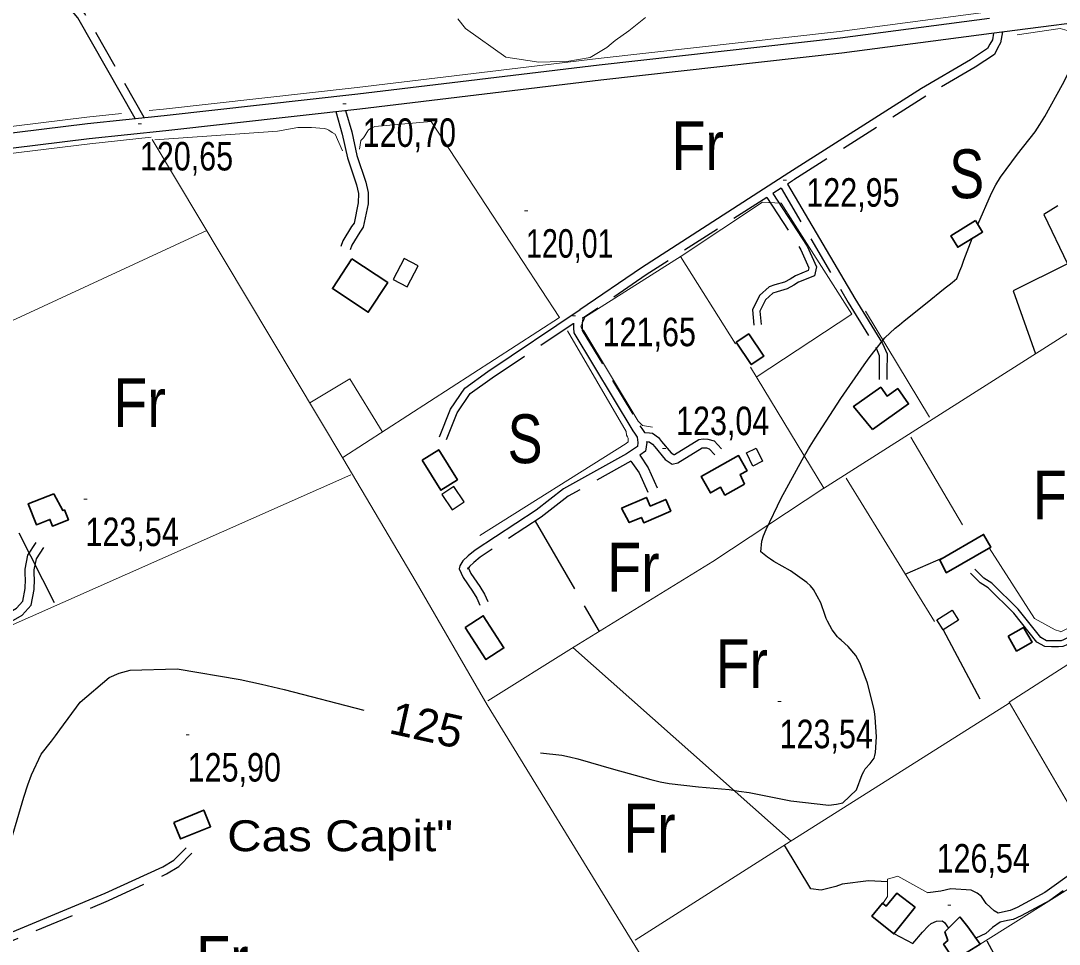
# Model space of a CAD drawing. Extents: x 487425 to 492029, y 4383576 to 4386788.
# Drawn here: x 489030 to 489348.7, y 4385181.6 to 4385465.2 of the extents above; entities that cross this region are included whole.
import ezdxf
from ezdxf.enums import TextEntityAlignment as Align

# ---------------------------------------------------------------- set-up
doc = ezdxf.new("R2010")
doc.units = 0
doc.header["$LTSCALE"] = 4
doc.linetypes.add('LONG_DASHED', pattern=[7.5, 6, -1.5])
doc.linetypes.add('MEDIUM_DASHED', pattern=[4.5, 3, -1.5])
for name, color, linetype, lineweight in [('21', 7, 'Continuous', 25), ('25', 7, 'LONG_DASHED', 25), ('36', 7, 'Continuous', 25), ('38', 7, 'Continuous', 25), ('47', 7, 'Continuous', 35), ('51', 7, 'Continuous', 13), ('7', 7, 'Continuous', 13), ('8', 7, 'Continuous', 25), ('9', 7, 'Continuous', 13)]:
    doc.layers.add(name, color=color, linetype=linetype, lineweight=lineweight)
doc.layers.add('31', color=7, linetype='Continuous')
doc.layers.add('5', color=7, linetype='Continuous')

msp = doc.modelspace()

# ---------------------------------------------------------------- linework, layer by layer
at = {"layer": '21'}
for points in [[(489147.63, 4385392.16), (489144.29, 4385385.75), (489148.58, 4385383.52), (489151.92, 4385389.93)], [(489255.68, 4385333.99), (489257.69, 4385329.92), (489254.71, 4385328.45), (489252.7, 4385332.52)], [(489159.26, 4385319.71), (489162.42, 4385315), (489166.06, 4385317.45), (489162.9, 4385322.16)], [(489317.79, 4385281.14), (489313.15, 4385278.2), (489311.19, 4385281.29), (489315.83, 4385284.23)]]:
    msp.add_lwpolyline(points, close=True, dxfattribs=at)
at = {"layer": '25'}
for p, q in [((489002.3, 4385361.49), (489040.73, 4385285.6)), ((489187.86, 4385311.52), (489207.52, 4385277.7)), ((489301.47, 4385295.28), (489313.22, 4385300.42)), ((489313.15, 4385278.2), (489327.18, 4385251.73))]:
    msp.add_line(p, q, dxfattribs=at)
for points in [[(489373.53, 4385424.55), (489344.04, 4385405.68), (489351.22, 4385390.59), (489334.55, 4385382.31), (489341.47, 4385362.94)], [(489296.03, 4385200.76), (489290.17, 4385201.11), (489282.13, 4385200.07), (489280.18, 4385199.35), (489275.66, 4385198.2), (489272.44, 4385198.68), (489264.39, 4385212.02)], [(489326.64, 4385168.51), (489333.11, 4385170.39), (489326.65, 4385182.61)]]:
    msp.add_lwpolyline(points, dxfattribs=at)
at = {"layer": '36'}
for points in [[(488972.33, 4385424.07), (489050.48, 4385433.61), (489074.01, 4385436.12), (489133.49, 4385442.79), (489207.48, 4385451.7), (489281.47, 4385459.94), (489327.29, 4385465.95)], [(488972.93, 4385419.45), (489051.02, 4385428.99), (489074.51, 4385431.5), (489134.03, 4385438.17), (489208.02, 4385447.08), (489282.02, 4385455.32), (489327.89, 4385461.33), (489369.34, 4385466.71)]]:
    msp.add_lwpolyline(points, dxfattribs=at)
at = {"layer": '38', "linetype": 'MEDIUM_DASHED'}
msp.add_line((489263.39, 4385413.79), (489260.85, 4385412.16), dxfattribs=at)
at = {"layer": '38'}
for points in [[(489065.07, 4385435.14), (489047.55, 4385466.08), (489045.9, 4385468.02), (489045.84, 4385470.57), (489045.88, 4385473.82), (489045.89, 4385474.7), (489046.52, 4385477.78), (489052.06, 4385480.86), (489071.07, 4385488.63), (489099.93, 4385499.7), (489108.96, 4385503.42)], [(489328.57, 4385461.42), (489328.22, 4385459.38), (489327.4, 4385458.01), (489326.74, 4385456.65), (489321.53, 4385453.17), (489306.43, 4385444.34), (489265.77, 4385418.46), (489220.5, 4385389.34), (489201.54, 4385376.38)], [(489129.7, 4385437.68), (489131.58, 4385431.12), (489133.14, 4385423.85), (489135.9, 4385415.65), (489136.64, 4385412.5), (489136.6, 4385408.94), (489135.12, 4385401.78), (489134.03, 4385400.32), (489131.58, 4385396.33), (489131.07, 4385394.85)], [(489265.37, 4385415.06), (489286, 4385379.95), (489294.53, 4385366.04), (489295.88, 4385362.9), (489295.81, 4385357.39), (489295.79, 4385355)], [(489260.85, 4385412.16), (489271.41, 4385395.94), (489274.2, 4385389.62), (489273.64, 4385386.88), (489268.75, 4385384.89), (489267.25, 4385383.98), (489265.26, 4385382.85), (489262.12, 4385381.96), (489260.84, 4385381.54), (489258.53, 4385379.47), (489256.83, 4385376.04), (489257.2, 4385371.92)], [(489158.53, 4385337.48), (489161.89, 4385345.91), (489166.25, 4385352.37), (489173.3, 4385357.46), (489201.73, 4385376.5)], [(489199.69, 4385372.32), (489199.67, 4385370.93), (489199.73, 4385369.34), (489217.82, 4385339.26), (489218.41, 4385338.51), (489219.18, 4385337.29), (489219.44, 4385335.66), (489219.3, 4385334.51), (489215.88, 4385332.24), (489196.54, 4385321.42), (489188.21, 4385314.91), (489169.45, 4385302.66), (489167.31, 4385300.87), (489165.69, 4385299.35), (489164.71, 4385297.86), (489164.52, 4385296.95), (489165.83, 4385294.19), (489168.64, 4385290.09), (489169.95, 4385287.92), (489170.89, 4385285.76)], [(489221.4, 4385338.73), (489222.98, 4385338.65), (489223.86, 4385338.52), (489225.77, 4385337.25), (489226.7, 4385336.03), (489229.58, 4385332.51), (489230.42, 4385331.99), (489230.61, 4385332.03), (489238.14, 4385336.62), (489239.43, 4385336.82), (489240.91, 4385336.72), (489242.82, 4385336.19), (489245.07, 4385333.72)], [(489219.97, 4385331.78), (489222.57, 4385327.9), (489225.34, 4385321.81)], [(489434.35, 4385324.51), (489397.14, 4385300.74), (489393.14, 4385297.56), (489381.98, 4385292.66), (489361.29, 4385280.97), (489354.5, 4385277.29), (489352.76, 4385276.49), (489350.05, 4385275.09), (489349.37, 4385274.81), (489348.48, 4385274.75), (489346.38, 4385274.77), (489344.81, 4385274.79), (489343.03, 4385275.77), (489336.08, 4385284.48), (489328.07, 4385292.52), (489325.54, 4385294.05), (489322.79, 4385296.79)], [(488959.08, 4385277.54), (488959.98, 4385277.63), (488961.77, 4385277.99), (488964.12, 4385277.97), (488965.38, 4385277.77), (488967.86, 4385277), (488970.41, 4385275.6), (488973.82, 4385272.11), (488977.64, 4385268.2), (488979.78, 4385266.31), (488980.24, 4385265.98), (488981.12, 4385265.75), (488982.95, 4385265.46), (488987.02, 4385265.96), (489001.41, 4385273.07), (489022.47, 4385281.28), (489028.68, 4385284.87), (489030.61, 4385287.01), (489031.32, 4385290.85), (489031.42, 4385293.69), (489031.36, 4385295.14), (489031.31, 4385296.81), (489032.19, 4385301.06), (489034.7, 4385304.94)], [(489406.92, 4385238.33), (489394.05, 4385230.05), (489380.99, 4385222.25), (489362.98, 4385210.96), (489344.31, 4385197.54), (489335.79, 4385192.95), (489333.67, 4385191.98), (489332.25, 4385191.72), (489329.99, 4385191.22)], [(489016.84, 4385181.06), (489055.91, 4385197.29), (489073.55, 4385205.37), (489076.97, 4385207.46), (489080.73, 4385211.27)], [(489329.99, 4385191.22), (489328.78, 4385191.89), (489326.33, 4385194.17), (489324.85, 4385196.29), (489323.52, 4385197.35), (489321.72, 4385198.2), (489315.43, 4385198.65), (489312.34, 4385197.93), (489308.44, 4385197.37)], [(489298, 4385184.9), (489303.83, 4385181.82), (489306.72, 4385185.32), (489308.47, 4385187.17), (489309.46, 4385187.99), (489311.04, 4385188.72), (489312.77, 4385188.85), (489313.51, 4385188.31), (489314.77, 4385186.57)], [(489330.61, 4385188.41), (489328.2, 4385186.72), (489326.15, 4385184.94), (489323.13, 4385183.54)]]:
    msp.add_lwpolyline(points, dxfattribs=at)
at = {"layer": '38', "linetype": 'MEDIUM_DASHED'}
for points in [[(489067.91, 4385435.52), (489049.59, 4385467.5), (489048.36, 4385468.96), (489048.32, 4385470.59), (489048.36, 4385473.79), (489048.37, 4385474.43), (489048.72, 4385476.16), (489053.14, 4385478.61), (489071.99, 4385486.32), (489100.85, 4385497.39), (489109.9, 4385501.13)], [(489331.32, 4385461.77), (489330.74, 4385458.45), (489329.73, 4385456.75), (489328.81, 4385454.85), (489322.94, 4385450.92), (489307.8, 4385442.08), (489267.2, 4385416.24), (489265.37, 4385415.06)], [(489126.66, 4385437.34), (489128.66, 4385430.39), (489130.24, 4385423.05), (489133.01, 4385414.82), (489133.64, 4385412.16), (489133.6, 4385409.26), (489132.31, 4385403.03), (489131.54, 4385402), (489128.85, 4385397.62), (489128.24, 4385395.83)], [(489263.37, 4385413.78), (489283.96, 4385378.73), (489292.41, 4385364.95), (489293.49, 4385362.43), (489293.44, 4385357.42), (489293.42, 4385355.02)], [(489258.99, 4385410.96), (489221.96, 4385387.14), (489202.51, 4385373.84), (489202.59, 4385374.14), (489202.46, 4385373.55), (489202.33, 4385372.43), (489202.31, 4385370.96), (489202.35, 4385370.12), (489220, 4385340.77), (489220.58, 4385340.03), (489221.4, 4385338.73)], [(489258.99, 4385410.96), (489269.46, 4385394.88), (489271.88, 4385389.37), (489271.7, 4385388.48), (489267.75, 4385386.87), (489266.13, 4385385.89), (489264.4, 4385384.91), (489261.47, 4385384.07), (489259.71, 4385383.51), (489256.74, 4385380.83), (489254.57, 4385376.47), (489254.99, 4385371.73)], [(489160.7, 4385336.62), (489163.96, 4385344.81), (489167.95, 4385350.73), (489174.63, 4385355.55), (489199.69, 4385372.32)], [(489222.07, 4385335.97), (489222.12, 4385335.71), (489221.77, 4385332.98), (489219.97, 4385331.78)], [(489222.07, 4385335.97), (489222.71, 4385335.94), (489222.85, 4385335.92), (489223.88, 4385335.23), (489224.56, 4385334.35), (489227.76, 4385330.43), (489229.96, 4385329.07), (489231.66, 4385329.49), (489239.09, 4385334.01), (489239.55, 4385334.09), (489240.45, 4385334.03), (489241.33, 4385333.78), (489243.06, 4385331.89)], [(489217.29, 4385330), (489198.01, 4385319.21), (489189.75, 4385312.75), (489171.03, 4385300.53), (489169.06, 4385298.88), (489167.73, 4385297.64), (489167.2, 4385296.83), (489167.29, 4385297.27), (489168.13, 4385295.51), (489170.86, 4385291.52), (489172.3, 4385289.15), (489173.32, 4385286.82)], [(489217.29, 4385330), (489219.75, 4385326.33), (489222.41, 4385320.47)], [(488960.62, 4385274.92), (488962.04, 4385275.21), (488963.9, 4385275.19), (488964.75, 4385275.06), (488966.77, 4385274.43), (488968.71, 4385273.36), (488971.83, 4385270.16), (488975.73, 4385266.19), (488978.05, 4385264.13), (488979.05, 4385263.41), (488980.55, 4385263.02), (488982.9, 4385262.65), (488987.82, 4385263.26), (489002.54, 4385270.52), (489023.68, 4385278.77), (489030.45, 4385282.69), (489033.2, 4385285.73), (489034.09, 4385290.54), (489034.2, 4385293.69), (489034.14, 4385295.24), (489034.1, 4385296.57), (489034.8, 4385299.99), (489037.03, 4385303.42)], [(489383.59, 4385291.43), (489382.78, 4385291.07), (489362.15, 4385279.41), (489355.3, 4385275.7), (489353.54, 4385274.89), (489350.81, 4385273.48), (489349.79, 4385273.05), (489348.53, 4385272.96), (489346.36, 4385272.99), (489344.34, 4385273.01), (489341.86, 4385274.38), (489334.75, 4385283.29), (489326.96, 4385291.11), (489324.43, 4385292.64), (489321.53, 4385295.53)], [(489464.45, 4385273.85), (489461.15, 4385269.98), (489456.06, 4385265.55), (489443.54, 4385258.18), (489426.88, 4385247.96), (489414.28, 4385239.65), (489395.57, 4385227.6), (489382.49, 4385219.8), (489364.58, 4385208.57), (489345.84, 4385195.09), (489337.07, 4385190.37), (489334.54, 4385189.22), (489332.83, 4385188.9), (489330.61, 4385188.41)], [(489018.13, 4385178.93), (489056.89, 4385195.04), (489074.71, 4385203.2), (489078.51, 4385205.52), (489082.48, 4385209.55)]]:
    msp.add_lwpolyline(points, dxfattribs=at)
at = {"layer": '47'}
for points in [[(489323.01, 4385403.82), (489315.42, 4385399.14), (489317.59, 4385395.63), (489325.18, 4385400.31)], [(489131.65, 4385392.04), (489142.63, 4385384.82), (489136.64, 4385375.71), (489125.66, 4385382.93)], [(489249.59, 4385366.47), (489254.18, 4385359.6), (489258.02, 4385362.17), (489253.43, 4385369.04)], [(489291.45, 4385339.73), (489302.49, 4385347.56), (489299.15, 4385352.24), (489295.89, 4385349.93), (489293.94, 4385352.68), (489285.62, 4385346.78)], [(489153.15, 4385330.28), (489158.93, 4385321.04), (489164.04, 4385324.23), (489158.26, 4385333.47)], [(489252.1, 4385322.85), (489246.13, 4385319.54), (489244.79, 4385321.94), (489241.67, 4385320.21), (489238.84, 4385325.3), (489250.33, 4385331.7), (489252.93, 4385327.02), (489250.79, 4385325.83)], [(489040.13, 4385319.94), (489032.29, 4385316.88), (489034.8, 4385310.43), (489038.92, 4385312.05), (489039.72, 4385310.01), (489044.6, 4385311.93), (489043.39, 4385314.98), (489042.92, 4385314.8)], [(489214.35, 4385315.48), (489222.04, 4385318.84), (489223.2, 4385316.17), (489227.95, 4385318.23), (489229.5, 4385314.65), (489221.2, 4385311.06), (489220.48, 4385312.71), (489216.74, 4385311.08)], [(489312.08, 4385299.66), (489325.52, 4385307.46), (489327.75, 4385303.59), (489314.04, 4385295.7)], [(489166.37, 4385278.89), (489172.74, 4385269.01), (489178.3, 4385272.6), (489171.93, 4385282.48)], [(489333.04, 4385276.24), (489337.76, 4385278.93), (489340.37, 4385274.36), (489335.65, 4385271.67)], [(489076.94, 4385219.06), (489086.15, 4385222.84), (489088.25, 4385217.73), (489079.04, 4385213.95)], [(489304.56, 4385192.99), (489297.94, 4385184.82), (489291.23, 4385190.24), (489294.47, 4385194.25), (489295.6, 4385193.32), (489298.9, 4385197.33)], [(489318.26, 4385190.06), (489320.7, 4385186.96), (489324.46, 4385181.66), (489316.45, 4385176.73), (489313.21, 4385181.64), (489314.5, 4385182.75), (489313.63, 4385185.46)]]:
    msp.add_lwpolyline(points, close=True, dxfattribs=at)
at = {"layer": '51'}
for p, q in [((488932.05, 4385328.97), (489087.06, 4385400.74)), ((489276.39, 4385321.6), (489390.57, 4385394.12)), ((489249.36, 4385365.95), (489232.51, 4385392.84)), ((489308.9, 4385343.44), (489289.31, 4385375.99)), ((489195.34, 4385374.1), (489128.89, 4385331.08)), ((489319.03, 4385310.39), (489303.2, 4385337.35)), ((489131.35, 4385325.8), (488974.43, 4385256.17)), ((489310.43, 4385280.7), (489283.33, 4385324.75)), ((489199.48, 4385272.74), (489266.41, 4385213.3))]:
    msp.add_line(p, q, dxfattribs=at)
for points in [[(489345.87, 4385470.33), (489327.04, 4385467.88), (489281.24, 4385461.88), (489207.26, 4385453.64), (489133.26, 4385444.73), (489073.8, 4385438.06), (489069.42, 4385437.59)], [(489351.21, 4385462.17), (489349.04, 4385462.79), (489335.82, 4385460.84)], [(489060.91, 4385436.69), (489050.26, 4385435.55), (488972.08, 4385426), (488941.95, 4385421.77), (488920.17, 4385419.25), (488907.52, 4385417.97), (488891.89, 4385416.48), (488882.94, 4385414.18), (488881.83, 4385414.06)], [(489071.15, 4385428.67), (489108.76, 4385431.24), (489115.08, 4385432.37), (489119.28, 4385432.39), (489123.1, 4385432.13), (489123.93, 4385431.89), (489124.52, 4385431.58), (489125.56, 4385430.9), (489126.46, 4385430.36), (489128.73, 4385425.24)], [(489133.98, 4385425.78), (489134.39, 4385428.47), (489135.15, 4385429.21), (489135.61, 4385429.88), (489136.22, 4385430.85), (489136.75, 4385431.67), (489137.51, 4385432.26), (489138.64, 4385432.7), (489155.99, 4385434.3), (489195.34, 4385374.1)], [(488886.18, 4385406.56), (488893.31, 4385408.4), (488908.31, 4385409.85), (488921.05, 4385411.14), (488942.99, 4385413.67), (488973.13, 4385417.9), (489051.2, 4385427.44), (489070, 4385429.46)], [(489070.32, 4385428.68), (489128.85, 4385330.93), (489151.38, 4385292.79), (489173.15, 4385255.18), (489216.83, 4385183.94), (489248.06, 4385133.09), (489278.19, 4385084.29), (489307.53, 4385031.89), (489352.72, 4384955.3), (489418.46, 4384844.95), (489468.83, 4384761.92), (489515.01, 4384686.08), (489572.92, 4384586.84), (489624.62, 4384501.7), (489685.23, 4384402.81), (489777.59, 4384250.81)], [(489223.94, 4385340.35), (489220.87, 4385340.91), (489219.53, 4385342.2), (489202.82, 4385369.93), (489202.15, 4385370.76), (489201.94, 4385371.44), (489202.32, 4385372.26), (489202.86, 4385373.23), (489203.17, 4385374.2), (489232.64, 4385392.92), (489257.66, 4385409.44), (489263.36, 4385409.22), (489285.1, 4385375.14), (489255.7, 4385355.75)], [(489170.89, 4385307.12), (489215.85, 4385335.34), (489216.46, 4385335.94), (489216.47, 4385336.99), (489216.25, 4385337.44), (489215.96, 4385337.97), (489215.82, 4385339.09), (489197.76, 4385370)], [(489327.2, 4385303.39), (489341.13, 4385281.7), (489347.47, 4385278.18), (489348.81, 4385277.71), (489349.19, 4385277.56), (489393.78, 4385300.46), (489352.34, 4385369.95)], [(489254.01, 4385358.84), (489276.47, 4385321.67), (489242.38, 4385299.18), (489199.84, 4385272.96), (489173.32, 4385256.38)], [(489140.95, 4385339.12), (489131.01, 4385355.21), (489118.7, 4385347.89)], [(489388.45, 4385273.36), (489404.89, 4385248.34), (489405.32, 4385246.46), (489405.37, 4385244.36), (489405.35, 4385242.41), (489404.94, 4385239.19), (489359.83, 4385210.52), (489333.34, 4385255.98), (489354.27, 4385269.4)], [(489324.46, 4385181.66), (489386.04, 4385220.27), (489431.53, 4385248.64), (489465.37, 4385269.91)], [(489333.33, 4385255.61), (489265.02, 4385212.42), (489218.62, 4385182.87)], [(489308.44, 4385197.37), (489299.19, 4385202.51), (489296.03, 4385201.64), (489295.97, 4385196.32), (489294.63, 4385194.13)]]:
    msp.add_lwpolyline(points, dxfattribs=at)
at = {"layer": '7'}
for p, q in [((489128.84, 4385439.71), (489129.84, 4385439.71)), ((489066.05, 4385433.59), (489067.05, 4385433.59)), ((489263.99, 4385416.26), (489264.99, 4385416.26)), ((489184.58, 4385406.81), (489185.58, 4385406.81)), ((489199.29, 4385374.54), (489200.29, 4385374.54)), ((489226.97, 4385333.86), (489227.97, 4385333.86)), ((489049.36, 4385318.25), (489050.36, 4385318.25)), ((489262.39, 4385256.19), (489263.39, 4385256.19)), ((489080.72, 4385245.95), (489081.72, 4385245.95)), ((489314.5, 4385193.62), (489315.5, 4385193.62))]:
    msp.add_line(p, q, dxfattribs=at)
at = {"layer": '8'}
for points in [[(489323.72, 4385402.67), (489327.91, 4385412.23), (489329.28, 4385414.8), (489330.67, 4385417.19), (489335.89, 4385424.27), (489341.29, 4385431.12), (489342.79, 4385433.36), (489344.3, 4385435.75), (489349.78, 4385445.62), (489354.59, 4385455.37), (489355.68, 4385457.68), (489356.65, 4385459.83), (489359.29, 4385466.2)], [(489229.03, 4385231), (489238.04, 4385229.96), (489247.4, 4385229.11), (489250.39, 4385228.68), (489253.54, 4385228.18), (489266.39, 4385225.69), (489277.97, 4385224.37), (489280.34, 4385224.61), (489282.34, 4385225.1), (489286.54, 4385229.05), (489288.28, 4385233.71), (489288.74, 4385234.66), (489289.19, 4385235.45), (489290.71, 4385237.08), (489291.88, 4385238.74), (489292.11, 4385239.55), (489292.3, 4385240.52), (489292.64, 4385245.29), (489292.25, 4385251.32), (489291.98, 4385253.09), (489291.65, 4385254.89), (489289.85, 4385261.75), (489287.58, 4385267.83), (489286.94, 4385269.14), (489286.3, 4385270.29), (489283.96, 4385273.1), (489281.77, 4385274.96), (489281.22, 4385275.5), (489280.7, 4385276.06), (489279.05, 4385278.2), (489277.6, 4385280.82), (489277.22, 4385281.69), (489276.84, 4385282.62), (489275.52, 4385286.48), (489273.31, 4385290.57), (489272.37, 4385291.64), (489271.29, 4385292.69), (489266.21, 4385296.24), (489261.16, 4385299.2), (489260.1, 4385299.87), (489259.19, 4385300.48), (489257.12, 4385302.13), (489257.4, 4385305.4), (489257.97, 4385307.03), (489258.75, 4385308.98), (489263.34, 4385318.61), (489269.8, 4385330.4), (489271.75, 4385333.71), (489273.78, 4385337.04), (489281.71, 4385349.22), (489288.89, 4385359.55), (489290.44, 4385361.72), (489291.81, 4385363.58), (489295.19, 4385367.78), (489298.42, 4385370.75), (489299.68, 4385371.84), (489301.11, 4385373.04), (489307.64, 4385378.32), (489313.74, 4385383.17), (489314.9, 4385384.1), (489315.84, 4385384.84), (489317.33, 4385386.03), (489317.33, 4385386.03), (489317.33, 4385386.03), (489317.33, 4385386.03), (489317.33, 4385386.03), (489317.33, 4385386.03), (489317.33, 4385386.03), (489317.33, 4385386.03), (489317.33, 4385386.03), (489318.22, 4385388.38), (489318.79, 4385389.87), (489319.49, 4385391.71), (489322.01, 4385398.36)], [(489025.56, 4385208.41), (489030.96, 4385226.81), (489032.18, 4385230.53), (489033.28, 4385233.67), (489036.26, 4385240.04), (489039.43, 4385244), (489040.65, 4385245.61), (489042.02, 4385247.44), (489048.2, 4385255.92), (489057.13, 4385263.54), (489060.22, 4385264.83), (489063.59, 4385265.77), (489078.01, 4385266.19), (489097.37, 4385262.9), (489103.86, 4385261.49), (489110.84, 4385259.87), (489135.25, 4385253.47)], [(489189.47, 4385240.44), (489196.02, 4385239.67), (489198.42, 4385239.17), (489201.01, 4385238.56), (489211.96, 4385235.39), (489223.37, 4385232.17), (489226.26, 4385231.53), (489229.03, 4385231)]]:
    msp.add_lwpolyline(points, dxfattribs=at)
at = {"layer": '9'}
msp.add_lwpolyline([(489164.18, 4385465.8), (489166.5, 4385462.82), (489178.9, 4385454.01), (489188.97, 4385452.43), (489192.51, 4385452.56), (489197.57, 4385452.68), (489204.77, 4385453.95), (489209.9, 4385456.96), (489211.16, 4385458.11), (489212.39, 4385459.15), (489216.59, 4385462.07), (489221.71, 4385466.19)], dxfattribs=at)

# ---------------------------------------------------------------- texts
at = {"layer": '31'}
for s, width, p in [('Fr', 0.85, (489237.76, 4385419.33)), ('S', 0.8, (489320.33, 4385410.7)), ('Fr', 0.85, (489066.47, 4385340.43)), ('S', 0.8, (489184.78, 4385329.34)), ('Fr', 0.85, (489348.66, 4385312.08)), ('Fr', 0.85, (489218.04, 4385289.89)), ('Fr', 0.85, (489251.31, 4385260.3)), ('Fr', 0.85, (489222.97, 4385209.75)), ('Fr', 0.85, (489091.88, 4385169.21))]:
    msp.add_text(s, height=15, dxfattribs=dict(at, width=width)).set_placement(p, align=Align.CENTER)
at = {"layer": '5', "width": 1.15}
msp.add_text('Cas Capit"', height=9.5, dxfattribs=at).set_placement((489093.36, 4385210.19))
at = {"layer": '7'}
for s, width, p in [('120,70', 0.8, (489134.94, 4385426.46)), ('120,65', 0.8, (489066.55, 4385419.22)), ('122,95', 0.8, (489271.1, 4385408.1)), ('120,01', 0.75, (489185.08, 4385392.44)), ('121,65', 0.8, (489208.58, 4385365.26)), ('123,04', 0.8, (489231.12, 4385337.95)), ('123,54', 0.8, (489049.86, 4385303.88)), ('123,54', 0.8, (489262.89, 4385241.82)), ('125,90', 0.8, (489081.22, 4385231.58)), ('126,54', 0.8, (489311.08, 4385203.64))]:
    msp.add_text(s, height=8.75, dxfattribs=dict(at, width=width)).set_placement(p)
at = {"layer": '8'}
msp.add_text(' 125 ', height=10, rotation=347.373, dxfattribs=at).set_placement((489139, 4385247.32))

doc.saveas('drawing.dxf')
